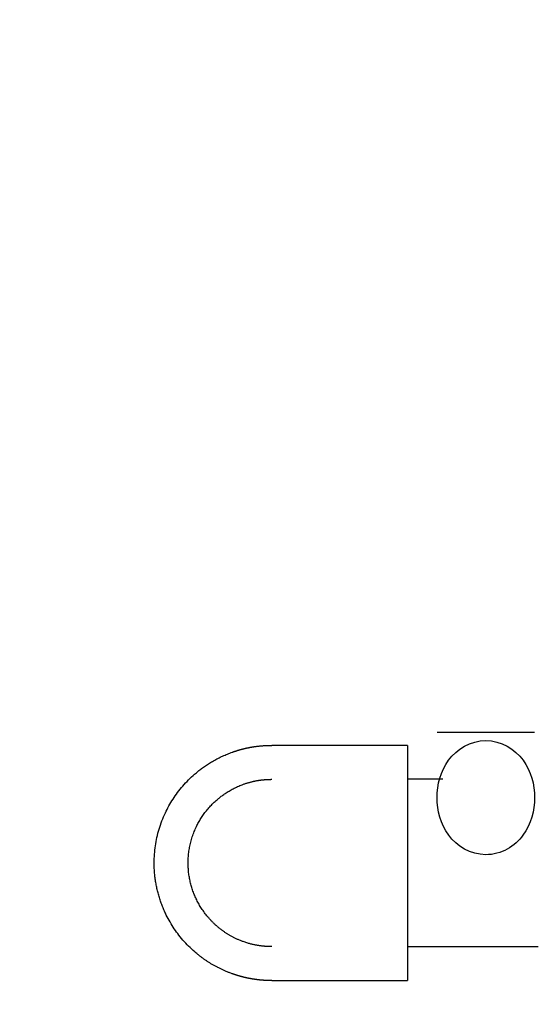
# Model space of a CAD drawing. Header units: inches. Extents: x 0 to 29700, y -16 to 21000.
# Tile 335 of 376: x 19961 to 20011, y 16457 to 16551. Entities that reach past the tile are written whole.
import ezdxf

# ---------------------------------------------------------------- set-up
doc = ezdxf.new("R2010")
doc.units = ezdxf.units.IN
doc.layers.add('254', color=7, linetype='Continuous', true_color=0xffffff)
doc.styles.add('latin_extended', font='simplex.shx')
doc.dimstyles.get("Standard").update_dxf_attribs({"dimtxt": 0.18, "dimasz": 0.18, "dimexe": 0.18, "dimexo": 0.0625, "dimgap": 0.09, "dimtad": 0, "dimtih": 1, "dimtoh": 1, "dimdec": 4, "dimzin": 0, "dimdsep": 46, "dimtxsty": 'Standard', "dimcen": 0.09, "dimadec": 0, "dimazin": 0, "dimtfac": 1, "dimtdec": 4, "dimtofl": 0, "dimtmove": 0, "dimatfit": 3, "dimfxl": 1, "dimtolj": 1, "dimtzin": 0, "dimarcsym": 0})

# ---------------------------------------------------------------- blocks, each defined once
blk = doc.blocks.new('_U5')
at = {"layer": '254', "color": 3, "linetype": 'Continuous', "lineweight": 13, "transparency": 16777216}
for p, q in [((27220.427, 17368.716), (27220.427, 13173.692)), ((18363.86, 15513.186), (18363.86, 13173.692)), ((18538.86, 13223.692), (27045.427, 13223.692))]:
    blk.add_line(p, q, dxfattribs=at)
at = {"layer": '254', "color": 3, "transparency": 16777216}
for points in [[(18538.86, 13252.858), (18538.86, 13194.525), (18363.86, 13223.692)], [(27045.427, 13194.525), (27045.427, 13252.858), (27220.427, 13223.692)]]:
    blk.add_solid(points, dxfattribs=at)
at = {"layer": 'Defpoints', "color": 0, "transparency": 16777216}
for p in [(27220.427, 17418.716), (18363.86, 15563.186), (27220.427, 13223.692)]:
    blk.add_point(p, dxfattribs=at)
at = {"layer": '254', "color": 2, "lineweight": 13, "transparency": 16777216, "insert": (22483.81, 13486.192), "char_height": 175, "attachment_point": 1, "style": 'latin_extended'}
blk.add_mtext('\\A1;8857', dxfattribs=at)

msp = doc.modelspace()

# ---------------------------------------------------------------- linework, layer by layer
at = {"layer": '254', "color": 2, "linetype": 'Continuous', "lineweight": 25}
for p, q in [((19998.36, 16481.944), (19985.358, 16481.944)), ((19998.36, 16481.944), (19998.36, 16459.444)), ((20001.737, 16478.694), (19998.36, 16478.694)), ((19998.36, 16462.694), (20010.861, 16462.694)), ((19985.36, 16459.444), (19998.36, 16459.444))]:
    msp.add_line(p, q, dxfattribs=at)
for points, knots in [([(20001.197, 16483.194), (20001.197, 16483.194), (20001.529, 16483.194), (20003.075, 16483.194), (20004.408, 16483.194), (20006.58, 16483.194), (20007.306, 16483.194), (20008.525, 16483.194), (20009.028, 16483.194), (20010.193, 16483.194), (20010.523, 16483.194), (20010.524, 16483.194), (20010.524, 16483.194), (20010.524, 16483.194)], [0, 0, 0, 0, 0.249922, 0.249922, 0.499844, 0.499844, 0.624805, 0.624805, 0.749766, 0.749766, 0.999688, 0.999688, 1, 1, 1, 1]), ([(20005.86, 16482.404), (20004.394, 16482.404), (20003.072, 16481.578), (20001.529, 16479.461), (20001.197, 16478.202), (20001.197, 16475.686), (20001.53, 16474.425), (20003.072, 16472.31), (20004.41, 16471.485), (20006.578, 16471.483), (20007.305, 16471.682), (20008.525, 16472.36), (20009.029, 16472.832), (20010.191, 16474.423), (20010.524, 16475.695), (20010.524, 16478.194), (20010.194, 16479.459), (20008.645, 16481.582), (20007.326, 16482.404), (20005.86, 16482.404)], [0, 0, 0, 0, 0.125, 0.125, 0.25, 0.25, 0.375, 0.375, 0.5, 0.5, 0.5625, 0.5625, 0.625, 0.625, 0.75, 0.75, 0.875, 0.875, 1, 1, 1, 1]), ([(19985.36, 16459.444), (19985.343, 16459.444), (19985.307, 16459.444), (19985.254, 16459.444), (19985.201, 16459.445), (19985.148, 16459.446), (19985.096, 16459.447), (19985.044, 16459.448), (19984.992, 16459.45), (19984.94, 16459.451), (19984.889, 16459.453), (19984.838, 16459.456), (19984.787, 16459.458), (19984.737, 16459.461), (19984.687, 16459.464), (19984.637, 16459.467), (19984.588, 16459.47), (19984.538, 16459.474), (19984.489, 16459.477), (19984.441, 16459.481), (19984.392, 16459.485), (19984.344, 16459.49), (19984.297, 16459.494), (19984.249, 16459.499), (19984.202, 16459.503), (19984.155, 16459.508), (19984.109, 16459.513), (19984.063, 16459.519), (19984.017, 16459.524), (19983.971, 16459.53), (19983.926, 16459.535), (19983.881, 16459.541), (19983.836, 16459.547), (19983.792, 16459.554), (19983.748, 16459.56), (19983.704, 16459.566), (19983.66, 16459.573), (19983.617, 16459.579), (19983.574, 16459.586), (19983.532, 16459.593), (19983.489, 16459.6), (19983.447, 16459.607), (19983.406, 16459.615), (19983.364, 16459.622), (19983.323, 16459.63), (19983.283, 16459.637), (19983.242, 16459.645), (19983.202, 16459.653), (19983.162, 16459.66), (19983.123, 16459.668), (19983.083, 16459.676), (19983.044, 16459.685), (19983.006, 16459.693), (19982.968, 16459.701), (19982.93, 16459.709), (19982.892, 16459.718), (19982.854, 16459.726), (19982.817, 16459.735), (19982.781, 16459.743), (19982.744, 16459.752), (19982.708, 16459.761), (19982.672, 16459.77), (19982.636, 16459.778), (19982.601, 16459.787), (19982.566, 16459.796), (19982.531, 16459.805), (19982.497, 16459.814), (19982.463, 16459.823), (19982.429, 16459.832), (19982.396, 16459.841), (19982.362, 16459.85), (19982.329, 16459.86), (19982.297, 16459.869), (19982.265, 16459.878), (19982.233, 16459.887), (19982.201, 16459.896), (19982.169, 16459.906), (19982.138, 16459.915), (19982.108, 16459.924), (19982.077, 16459.933), (19982.047, 16459.943), (19982.017, 16459.952), (19981.987, 16459.961), (19981.958, 16459.97), (19981.929, 16459.98), (19981.9, 16459.989), (19981.872, 16459.998), (19981.844, 16460.007), (19981.816, 16460.017), (19981.788, 16460.026), (19981.761, 16460.035), (19981.734, 16460.044), (19981.707, 16460.053), (19981.681, 16460.062), (19981.654, 16460.072), (19981.629, 16460.081), (19981.603, 16460.09), (19981.491, 16460.129), (19981.294, 16460.203), (19981.016, 16460.315), (19980.745, 16460.433), (19980.479, 16460.556), (19980.221, 16460.685), (19979.969, 16460.818), (19979.724, 16460.956), (19979.485, 16461.098), (19979.253, 16461.244), (19979.028, 16461.394), (19978.81, 16461.546), (19978.598, 16461.702), (19978.393, 16461.86), (19978.194, 16462.02), (19977.861, 16462.302), (19977.409, 16462.722), (19976.862, 16463.307), (19976.367, 16463.92), (19975.923, 16464.553), (19975.531, 16465.204), (19975.229, 16465.791), (19975, 16466.301), (19974.829, 16466.729), (19974.676, 16467.162), (19974.541, 16467.6), (19974.424, 16468.041), (19974.326, 16468.485), (19974.246, 16468.931), (19974.185, 16469.378), (19974.141, 16469.826), (19974.115, 16470.273), (19974.105, 16470.84), (19974.132, 16471.531), (19974.222, 16472.34), (19974.371, 16473.145), (19974.579, 16473.942), (19974.847, 16474.726), (19975.163, 16475.466), (19975.519, 16476.162), (19975.913, 16476.817), (19976.357, 16477.454), (19976.851, 16478.067), (19977.396, 16478.653), (19977.889, 16479.112), (19978.313, 16479.466), (19978.655, 16479.731), (19979.017, 16479.988), (19979.399, 16480.238), (19979.801, 16480.478), (19980.223, 16480.706), (19980.665, 16480.921), (19981.127, 16481.121), (19981.458, 16481.247), (19981.649, 16481.314), (19981.695, 16481.33), (19981.742, 16481.346), (19981.79, 16481.362), (19981.838, 16481.378), (19981.888, 16481.394), (19981.939, 16481.411), (19981.99, 16481.427), (19982.043, 16481.443), (19982.097, 16481.46), (19982.151, 16481.476), (19982.207, 16481.493), (19982.264, 16481.509), (19982.321, 16481.525), (19982.38, 16481.542), (19982.44, 16481.558), (19982.5, 16481.574), (19982.562, 16481.59), (19982.625, 16481.606), (19982.688, 16481.622), (19982.753, 16481.637), (19982.819, 16481.653), (19982.885, 16481.668), (19982.953, 16481.683), (19983.022, 16481.698), (19983.092, 16481.713), (19983.162, 16481.727), (19983.234, 16481.741), (19983.307, 16481.755), (19983.381, 16481.768), (19983.456, 16481.781), (19983.532, 16481.794), (19983.608, 16481.806), (19983.686, 16481.818), (19983.765, 16481.83), (19983.845, 16481.841), (19983.926, 16481.852), (19984.008, 16481.862), (19984.091, 16481.872), (19984.175, 16481.881), (19984.261, 16481.89), (19984.347, 16481.898), (19984.434, 16481.906), (19984.522, 16481.912), (19984.611, 16481.919), (19984.701, 16481.924), (19984.792, 16481.929), (19984.884, 16481.934), (19984.977, 16481.937), (19985.071, 16481.94), (19985.166, 16481.942), (19985.262, 16481.943), (19985.326, 16481.944), (19985.358, 16481.944)], [0, 0, 0, 0, 0.001762, 0.003515, 0.005258, 0.006991, 0.008715, 0.010429, 0.012134, 0.01383, 0.015516, 0.017192, 0.018859, 0.020516, 0.022164, 0.023802, 0.025431, 0.02705, 0.02866, 0.03026, 0.03185, 0.033432, 0.035003, 0.036565, 0.038118, 0.039661, 0.041194, 0.042718, 0.044233, 0.045738, 0.047233, 0.048719, 0.050195, 0.051662, 0.05312, 0.054567, 0.056006, 0.057434, 0.058854, 0.060263, 0.061664, 0.063054, 0.064435, 0.065807, 0.067169, 0.068522, 0.069865, 0.071198, 0.072522, 0.073837, 0.075142, 0.076437, 0.077723, 0.079, 0.080267, 0.081524, 0.082772, 0.08401, 0.085239, 0.086458, 0.087668, 0.088868, 0.090059, 0.09124, 0.092412, 0.093574, 0.094727, 0.09587, 0.097004, 0.098128, 0.099243, 0.100348, 0.101443, 0.102529, 0.103606, 0.104673, 0.10573, 0.106778, 0.107817, 0.108846, 0.109865, 0.110875, 0.111876, 0.112867, 0.113848, 0.11482, 0.115782, 0.116735, 0.117678, 0.118612, 0.119536, 0.120451, 0.121357, 0.122252, 0.123139, 0.124015, 0.124882, 0.12574, 0.135421, 0.144933, 0.154279, 0.163458, 0.17247, 0.181316, 0.189996, 0.19851, 0.20686, 0.215045, 0.223066, 0.230923, 0.238617, 0.246148, 0.253518, 0.277, 0.299535, 0.321151, 0.341882, 0.361764, 0.380839, 0.392469, 0.40391, 0.415174, 0.426274, 0.437226, 0.448042, 0.458738, 0.46933, 0.479834, 0.490266, 0.500642, 0.51943, 0.538435, 0.557752, 0.577471, 0.597679, 0.618454, 0.637669, 0.657643, 0.678417, 0.700029, 0.722511, 0.745892, 0.758257, 0.771118, 0.784477, 0.798336, 0.812697, 0.827563, 0.842935, 0.858815, 0.875205, 0.876727, 0.878281, 0.879867, 0.881485, 0.883135, 0.884817, 0.886531, 0.888277, 0.890055, 0.891865, 0.893707, 0.895581, 0.897487, 0.899425, 0.901396, 0.903398, 0.905432, 0.907498, 0.909597, 0.911727, 0.913889, 0.916084, 0.91831, 0.920569, 0.922859, 0.925182, 0.927536, 0.929923, 0.932341, 0.934792, 0.937275, 0.939789, 0.942336, 0.944915, 0.947526, 0.950169, 0.952844, 0.955551, 0.95829, 0.961061, 0.963864, 0.966699, 0.969566, 0.972465, 0.975397, 0.97836, 0.981355, 0.984383, 0.987442, 0.990533, 0.993657, 0.996812, 1, 1, 1, 1]), ([(19985.362, 16462.694), (19985.362, 16462.694), (19985.349, 16462.694), (19985.322, 16462.694), (19985.28, 16462.694), (19985.233, 16462.695), (19985.181, 16462.696), (19985.123, 16462.697), (19985.06, 16462.699), (19984.992, 16462.702), (19984.918, 16462.706), (19984.839, 16462.711), (19984.754, 16462.716), (19984.664, 16462.724), (19984.568, 16462.733), (19984.466, 16462.744), (19984.359, 16462.756), (19984.246, 16462.771), (19984.127, 16462.789), (19984.003, 16462.809), (19983.873, 16462.833), (19983.738, 16462.86), (19983.596, 16462.89), (19983.45, 16462.925), (19983.297, 16462.964), (19983.14, 16463.007), (19982.977, 16463.056), (19982.808, 16463.111), (19982.648, 16463.167), (19982.498, 16463.223), (19982.361, 16463.277), (19982.227, 16463.332), (19982.095, 16463.39), (19981.967, 16463.449), (19981.841, 16463.509), (19981.718, 16463.571), (19981.598, 16463.633), (19981.48, 16463.697), (19981.366, 16463.762), (19981.255, 16463.827), (19981.146, 16463.893), (19981.041, 16463.96), (19980.938, 16464.026), (19980.839, 16464.094), (19980.742, 16464.161), (19980.648, 16464.228), (19980.557, 16464.296), (19980.469, 16464.363), (19980.384, 16464.43), (19980.301, 16464.496), (19980.221, 16464.562), (19980.103, 16464.663), (19979.948, 16464.801), (19979.759, 16464.98), (19979.577, 16465.164), (19979.403, 16465.352), (19979.237, 16465.544), (19979.078, 16465.738), (19978.928, 16465.936), (19978.785, 16466.135), (19978.65, 16466.336), (19978.522, 16466.539), (19978.403, 16466.743), (19978.291, 16466.947), (19978.151, 16467.22), (19977.991, 16467.569), (19977.823, 16468), (19977.68, 16468.439), (19977.563, 16468.884), (19977.473, 16469.331), (19977.408, 16469.78), (19977.37, 16470.228), (19977.356, 16470.693), (19977.37, 16471.179), (19977.417, 16471.686), (19977.497, 16472.195), (19977.611, 16472.702), (19977.758, 16473.204), (19977.939, 16473.697), (19978.14, 16474.15), (19978.356, 16474.566), (19978.583, 16474.951), (19978.837, 16475.332), (19979.119, 16475.705), (19979.428, 16476.068), (19979.765, 16476.419), (19980.045, 16476.676), (19980.256, 16476.854), (19980.391, 16476.964), (19980.535, 16477.075), (19980.686, 16477.187), (19980.846, 16477.299), (19981.015, 16477.411), (19981.191, 16477.522), (19981.377, 16477.632), (19981.57, 16477.74), (19981.773, 16477.845), (19981.984, 16477.947), (19982.203, 16478.045), (19982.43, 16478.139), (19982.628, 16478.213), (19982.792, 16478.271), (19982.92, 16478.313), (19983.045, 16478.352), (19983.167, 16478.388), (19983.287, 16478.42), (19983.403, 16478.451), (19983.516, 16478.478), (19983.626, 16478.504), (19983.733, 16478.527), (19983.837, 16478.547), (19983.937, 16478.566), (19984.035, 16478.583), (19984.129, 16478.598), (19984.22, 16478.612), (19984.308, 16478.624), (19984.393, 16478.635), (19984.474, 16478.645), (19984.553, 16478.653), (19984.628, 16478.66), (19984.7, 16478.666), (19984.769, 16478.672), (19984.835, 16478.676), (19984.898, 16478.68), (19984.957, 16478.684), (19985.014, 16478.686), (19985.068, 16478.688), (19985.118, 16478.69), (19985.166, 16478.691), (19985.211, 16478.692), (19985.252, 16478.693), (19985.291, 16478.693), (19985.327, 16478.694), (19985.349, 16478.694), (19985.36, 16478.694)], [0, 0, 0, 0, 0.000078, 0.001768, 0.003706, 0.005891, 0.008326, 0.011009, 0.013944, 0.01713, 0.020569, 0.024262, 0.028211, 0.032416, 0.03688, 0.041603, 0.046588, 0.051836, 0.057349, 0.063127, 0.069174, 0.075491, 0.082079, 0.08894, 0.096076, 0.103488, 0.111178, 0.119148, 0.127398, 0.134083, 0.140661, 0.147132, 0.153494, 0.159746, 0.165888, 0.171919, 0.177838, 0.183644, 0.189336, 0.194914, 0.200376, 0.205723, 0.210953, 0.216067, 0.221063, 0.225941, 0.230701, 0.235343, 0.239866, 0.244269, 0.248553, 0.252718, 0.263451, 0.27398, 0.284305, 0.294425, 0.304338, 0.314044, 0.323543, 0.332835, 0.341919, 0.350797, 0.35947, 0.367938, 0.376205, 0.392595, 0.408675, 0.424456, 0.439951, 0.455175, 0.470143, 0.484876, 0.499396, 0.515815, 0.532523, 0.549552, 0.566933, 0.584688, 0.602839, 0.621402, 0.637089, 0.653491, 0.670618, 0.688475, 0.707061, 0.726374, 0.746407, 0.753294, 0.76053, 0.768115, 0.776047, 0.784325, 0.792946, 0.801908, 0.811209, 0.820844, 0.830811, 0.841105, 0.851723, 0.862658, 0.873908, 0.880134, 0.886204, 0.892117, 0.897874, 0.903476, 0.908923, 0.914215, 0.919355, 0.924342, 0.929176, 0.93386, 0.938393, 0.942776, 0.94701, 0.951096, 0.955034, 0.958825, 0.96247, 0.965969, 0.969323, 0.972533, 0.975599, 0.978523, 0.981303, 0.983942, 0.986439, 0.988796, 0.991011, 0.993087, 0.995024, 0.996821, 0.99848, 1, 1, 1, 1])]:
    msp.add_open_spline(points, degree=3, knots=knots, dxfattribs=at)

# ---------------------------------------------------------------- dimensions: what is measured, and where the dimension line sits
at = {"layer": '254', "color": 2, "linetype": 'Continuous', "lineweight": 13}
dim = msp.add_linear_dim(base=(27220.427, 13223.692), p1=(18363.86, 15563.186), p2=(27220.427, 17418.716), dimstyle='Standard', override={"dimscale": 50, "dimtxt": 3.5, "dimasz": 3.5, "dimexe": 1, "dimexo": 1, "dimgap": 1.75, "dimtad": 1, "dimtih": 1, "dimtoh": 0, "dimdec": 0, "dimlfac": 1, "dimzin": 8, "dimdsep": 46, "dimlunit": 2, "dimtxsty": 'latin_extended', "dimsah": 1, "dimse1": 0, "dimse2": 0, "dimsd1": 0, "dimsd2": 0, "dimclrd": 3, "dimclre": 3, "dimclrt": 2, "dimtol": 0, "dimtm": -0.1, "dimtfac": 0.714286, "dimtdec": 3, "dimtofl": 1, "dimtmove": 0, "dimtzin": 8, "dimlwd": 13, "dimlwe": 13}, dxfattribs=at)
dim.commit()
dim.dimension.update_dxf_attribs({"geometry": '_U5', "text_midpoint": (22792.144, 13223.692), "dimtype": 160})

doc.saveas('drawing.dxf')
